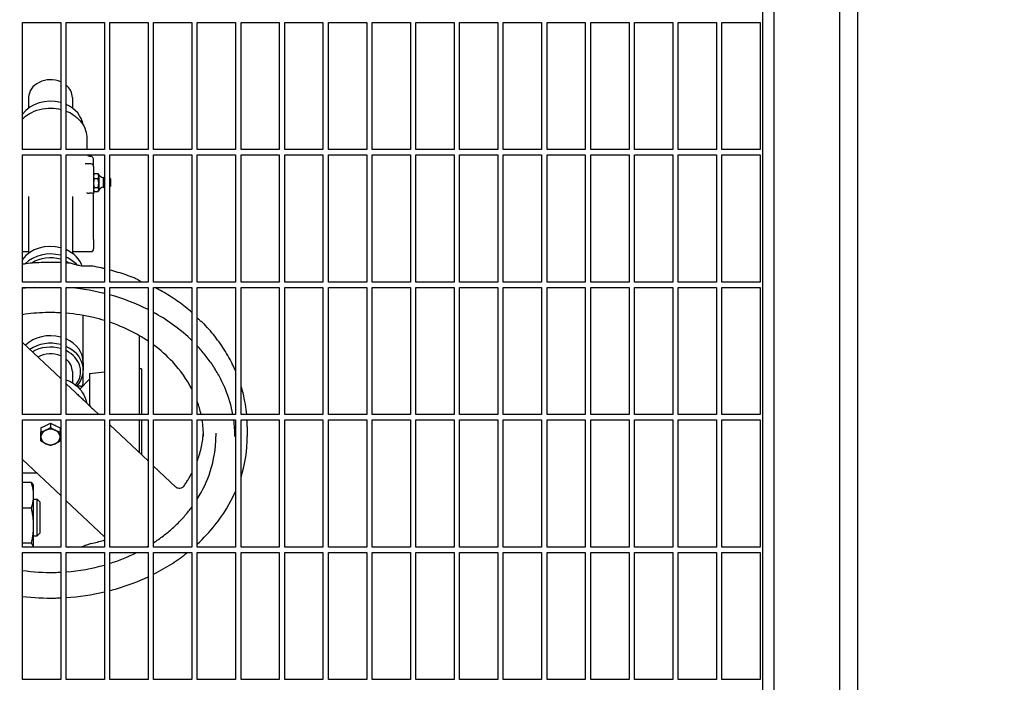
# Model space of a CAD drawing. Header units: inches. Extents: x 24 to 1128, y -94 to 748.
# Tile 541 of 546: x 719 to 742, y 574 to 589. Entities that reach past the tile are written whole.
import ezdxf

# ---------------------------------------------------------------- set-up
doc = ezdxf.new("R2010")
doc.units = ezdxf.units.IN
doc.header["$LTSCALE"] = 32
doc.header["$MEASUREMENT"] = 0
doc.layers.add('Dimension (ANSI)', color=7, linetype='Continuous', lineweight=25)
doc.layers.add('Visible (ANSI)', color=7, linetype='Continuous', lineweight=30)
doc.styles.add('Note Text (ANSI)', font='tahoma.ttf')
doc.dimstyles.new('Architectural (ANSI)', dxfattribs={"dimscale": 32, "dimtxt": 0.125, "dimasz": 0.098425, "dimexe": 0.125, "dimexo": 0.0625, "dimgap": 0.031496, "dimtad": 0, "dimtih": 1, "dimtoh": 1, "dimdec": 4, "dimrnd": 1e-08, "dimzin": 3, "dimdsep": 46, "dimlunit": 4, "dimtxsty": 'Note Text (ANSI)', "dimcen": 0.09, "dimdle": 0.393701, "dimclrd": 256, "dimclre": 256, "dimclrt": 256, "dimadec": 0, "dimazin": 3, "dimtfac": 0.96, "dimtofl": 0, "dimtmove": 0, "dimatfit": 3, "dimfxl": 1, "dimfrac": 2, "dimtolj": 1, "dimtzin": 12, "dimlwd": -1, "dimlwe": -1, "dimarcsym": 0})

# ---------------------------------------------------------------- blocks, each defined once
blk = doc.blocks.new('*D17')
at = {"layer": 'Defpoints', "color": 0, "transparency": 16777216}
for p in [(692.915, 606.059), (692.915, 480.059), (781.117, 480.059)]:
    blk.add_point(p, dxfattribs=at)
at = {"layer": 'Dimension (ANSI)', "transparency": 16777216}
for p, q in [((694.915, 606.059), (785.117, 606.059)), ((781.117, 602.909), (781.117, 543.149)), ((781.117, 483.209), (781.117, 536.969)), ((694.915, 480.059), (785.117, 480.059))]:
    blk.add_line(p, q, dxfattribs=at)
for points in [[(780.592, 602.909), (781.642, 602.909), (781.117, 606.059)], [(780.592, 483.209), (781.642, 483.209), (781.117, 480.059)]]:
    blk.add_solid(points, dxfattribs=at)
at = {"layer": 'Dimension (ANSI)', "transparency": 16777216, "insert": (774.385, 542.141), "char_height": 4, "attachment_point": 1, "style": 'Note Text (ANSI)'}
blk.add_mtext('\\A1;10\'-6"', dxfattribs=at)

msp = doc.modelspace()

# ---------------------------------------------------------------- linework, layer by layer
at = {"layer": 'Visible (ANSI)'}
for p, q in [((736.24529, 601.13891), (736.24529, 534.13891)), ((737.74529, 601.13891), (737.74529, 534.88891)), ((738.16529, 534.88891), (738.16529, 601.13891)), ((735.99529, 535.52867), (735.99529, 600.88891)), ((719.05779, 586.32641), (719.05779, 589.23266)), ((719.05779, 589.23266), (719.93279, 589.23266)), ((719.93279, 589.23266), (719.93279, 586.32641)), ((720.05779, 586.32641), (720.05779, 589.23266)), ((720.05779, 589.23266), (720.93279, 589.23266)), ((720.93279, 589.23266), (720.93279, 586.32641)), ((721.05779, 586.32641), (721.05779, 589.23266)), ((721.05779, 589.23266), (721.93279, 589.23266)), ((721.93279, 589.23266), (721.93279, 586.32641)), ((722.05779, 586.32641), (722.05779, 589.23266)), ((722.05779, 589.23266), (722.93279, 589.23266)), ((722.93279, 589.23266), (722.93279, 586.32641)), ((723.05779, 586.32641), (723.05779, 589.23266)), ((723.05779, 589.23266), (723.93279, 589.23266)), ((723.93279, 589.23266), (723.93279, 586.32641)), ((724.05779, 586.32641), (724.05779, 589.23266)), ((724.05779, 589.23266), (724.93279, 589.23266)), ((724.93279, 589.23266), (724.93279, 586.32641)), ((725.05779, 586.32641), (725.05779, 589.23266)), ((725.05779, 589.23266), (725.93279, 589.23266)), ((725.93279, 589.23266), (725.93279, 586.32641)), ((726.05779, 586.32641), (726.05779, 589.23266)), ((726.05779, 589.23266), (726.93279, 589.23266)), ((726.93279, 589.23266), (726.93279, 586.32641)), ((727.05779, 586.32641), (727.05779, 589.23266)), ((727.05779, 589.23266), (727.93279, 589.23266)), ((727.93279, 589.23266), (727.93279, 586.32641)), ((728.05779, 586.32641), (728.05779, 589.23266)), ((728.05779, 589.23266), (728.93279, 589.23266)), ((728.93279, 589.23266), (728.93279, 586.32641)), ((729.05779, 586.32641), (729.05779, 589.23266)), ((729.05779, 589.23266), (729.93279, 589.23266)), ((729.93279, 589.23266), (729.93279, 586.32641)), ((730.05779, 586.32641), (730.05779, 589.23266)), ((730.05779, 589.23266), (730.93279, 589.23266)), ((730.93279, 589.23266), (730.93279, 586.32641)), ((731.05779, 586.32641), (731.05779, 589.23266)), ((731.05779, 589.23266), (731.93279, 589.23266)), ((731.93279, 589.23266), (731.93279, 586.32641)), ((732.05779, 586.32641), (732.05779, 589.23266)), ((732.05779, 589.23266), (732.93279, 589.23266)), ((732.93279, 589.23266), (732.93279, 586.32641)), ((733.05779, 586.32641), (733.05779, 589.23266)), ((733.05779, 589.23266), (733.93279, 589.23266)), ((733.93279, 589.23266), (733.93279, 586.32641)), ((734.05779, 586.32641), (734.05779, 589.23266)), ((734.05779, 589.23266), (734.93279, 589.23266)), ((734.93279, 589.23266), (734.93279, 586.32641)), ((735.05779, 586.32641), (735.05779, 589.23266)), ((735.05779, 589.23266), (735.93279, 589.23266)), ((735.93279, 589.23266), (735.93279, 586.32641)), ((719.20029, 587.51286), (719.20029, 587.27458)), ((720.20029, 587.51286), (720.20029, 587.27458)), ((720.53204, 586.5815), (720.53204, 586.32641)), ((719.93279, 586.32641), (719.05779, 586.32641)), ((720.93279, 586.32641), (720.05779, 586.32641)), ((721.93279, 586.32641), (721.05779, 586.32641)), ((722.93279, 586.32641), (722.05779, 586.32641)), ((723.93279, 586.32641), (723.05779, 586.32641)), ((724.93279, 586.32641), (724.05779, 586.32641)), ((725.93279, 586.32641), (725.05779, 586.32641)), ((726.93279, 586.32641), (726.05779, 586.32641)), ((727.93279, 586.32641), (727.05779, 586.32641)), ((728.93279, 586.32641), (728.05779, 586.32641)), ((729.93279, 586.32641), (729.05779, 586.32641)), ((730.93279, 586.32641), (730.05779, 586.32641)), ((731.93279, 586.32641), (731.05779, 586.32641)), ((732.93279, 586.32641), (732.05779, 586.32641)), ((733.93279, 586.32641), (733.05779, 586.32641)), ((734.93279, 586.32641), (734.05779, 586.32641)), ((735.93279, 586.32641), (735.05779, 586.32641)), ((719.05779, 583.29516), (719.05779, 586.20141)), ((719.05779, 586.20141), (719.93279, 586.20141)), ((719.93279, 586.20141), (719.93279, 583.29516)), ((720.05779, 583.29516), (720.05779, 586.20141)), ((720.05779, 586.20141), (720.93279, 586.20141)), ((720.59454, 586.16993), (720.62254, 586.16993)), ((720.68504, 585.93458), (720.68504, 586.08281)), ((720.93279, 586.20141), (720.93279, 583.29516)), ((721.05779, 583.29516), (721.05779, 586.20141)), ((721.05779, 586.20141), (721.93279, 586.20141)), ((721.93279, 586.20141), (721.93279, 583.29516)), ((722.05779, 583.29516), (722.05779, 586.20141)), ((722.05779, 586.20141), (722.93279, 586.20141)), ((722.93279, 586.20141), (722.93279, 583.29516)), ((723.05779, 583.29516), (723.05779, 586.20141)), ((723.05779, 586.20141), (723.93279, 586.20141)), ((723.93279, 586.20141), (723.93279, 583.29516)), ((724.05779, 583.29516), (724.05779, 586.20141)), ((724.05779, 586.20141), (724.93279, 586.20141)), ((724.93279, 586.20141), (724.93279, 583.29516)), ((725.05779, 583.29516), (725.05779, 586.20141)), ((725.05779, 586.20141), (725.93279, 586.20141)), ((725.93279, 586.20141), (725.93279, 583.29516)), ((726.05779, 583.29516), (726.05779, 586.20141)), ((726.05779, 586.20141), (726.93279, 586.20141)), ((726.93279, 586.20141), (726.93279, 583.29516)), ((727.05779, 583.29516), (727.05779, 586.20141)), ((727.05779, 586.20141), (727.93279, 586.20141)), ((727.93279, 586.20141), (727.93279, 583.29516)), ((728.05779, 583.29516), (728.05779, 586.20141)), ((728.05779, 586.20141), (728.93279, 586.20141)), ((728.93279, 586.20141), (728.93279, 583.29516)), ((729.05779, 583.29516), (729.05779, 586.20141)), ((729.05779, 586.20141), (729.93279, 586.20141)), ((729.93279, 586.20141), (729.93279, 583.29516)), ((730.05779, 583.29516), (730.05779, 586.20141)), ((730.05779, 586.20141), (730.93279, 586.20141)), ((730.93279, 586.20141), (730.93279, 583.29516)), ((731.05779, 583.29516), (731.05779, 586.20141)), ((731.05779, 586.20141), (731.93279, 586.20141)), ((731.93279, 586.20141), (731.93279, 583.29516)), ((732.05779, 583.29516), (732.05779, 586.20141)), ((732.05779, 586.20141), (732.93279, 586.20141)), ((732.93279, 586.20141), (732.93279, 583.29516)), ((733.05779, 583.29516), (733.05779, 586.20141)), ((733.05779, 586.20141), (733.93279, 586.20141)), ((733.93279, 586.20141), (733.93279, 583.29516)), ((734.05779, 583.29516), (734.05779, 586.20141)), ((734.05779, 586.20141), (734.93279, 586.20141)), ((734.93279, 586.20141), (734.93279, 583.29516)), ((735.05779, 583.29516), (735.05779, 586.20141)), ((735.05779, 586.20141), (735.93279, 586.20141)), ((735.93279, 586.20141), (735.93279, 583.29516)), ((720.62254, 585.99708), (720.50112, 585.99708)), ((720.68504, 585.93458), (720.68504, 585.31481)), ((720.68504, 585.74925), (720.69595, 585.76814)), ((720.70087, 585.77599), (720.78733, 585.77599)), ((720.70087, 585.65971), (720.78733, 585.65971)), ((720.80315, 585.74925), (720.79224, 585.76814)), ((720.80315, 585.74925), (720.80315, 585.71785)), ((720.80315, 585.71785), (720.80315, 585.55776)), ((720.90446, 585.67641), (720.90446, 585.46775)), ((721.06674, 585.6629), (721.05779, 585.66774)), ((721.07087, 585.65597), (721.07087, 585.48819)), ((720.68504, 585.39492), (720.69595, 585.37602)), ((720.70087, 585.45581), (720.78733, 585.45581)), ((720.70087, 585.36818), (720.78733, 585.36818)), ((720.80315, 585.39492), (720.79224, 585.37602)), ((720.80315, 585.55776), (720.80315, 585.41199)), ((720.80315, 585.41199), (720.80315, 585.39492)), ((721.06674, 585.48127), (721.05779, 585.47642)), ((719.20029, 585.25438), (719.20029, 583.95319)), ((720.20029, 585.25438), (720.20029, 583.95319)), ((720.62254, 585.32659), (720.59454, 585.32659)), ((720.68504, 585.23947), (720.68504, 585.31481)), ((720.68504, 584.27012), (720.68504, 585.23947)), ((720.68504, 584.27012), (720.68504, 584.05365)), ((719.05779, 583.99115), (719.20029, 583.99115)), ((720.20029, 583.99115), (720.62254, 583.99115)), ((719.93279, 583.29516), (719.05779, 583.29516)), ((719.05779, 580.26391), (719.05779, 583.17016)), ((719.05779, 583.17016), (719.93279, 583.17016)), ((719.93279, 583.17016), (719.93279, 580.26391)), ((720.93279, 583.29516), (720.05779, 583.29516)), ((720.05779, 580.26391), (720.05779, 583.17016)), ((720.05779, 583.17016), (720.93279, 583.17016)), ((720.93279, 583.17016), (720.93279, 580.26391)), ((721.93279, 583.29516), (721.05779, 583.29516)), ((721.05779, 580.26391), (721.05779, 583.17016)), ((721.05779, 583.17016), (721.93279, 583.17016)), ((721.93279, 583.17016), (721.93279, 580.26391)), ((722.93279, 583.29516), (722.05779, 583.29516)), ((722.05779, 580.26391), (722.05779, 583.17016)), ((722.05779, 583.17016), (722.93279, 583.17016)), ((722.93279, 583.17016), (722.93279, 580.26391)), ((723.93279, 583.29516), (723.05779, 583.29516)), ((723.05779, 580.26391), (723.05779, 583.17016)), ((723.05779, 583.17016), (723.93279, 583.17016)), ((723.93279, 583.17016), (723.93279, 580.26391)), ((724.93279, 583.29516), (724.05779, 583.29516)), ((724.05779, 580.26391), (724.05779, 583.17016)), ((724.05779, 583.17016), (724.93279, 583.17016)), ((724.93279, 583.17016), (724.93279, 580.26391)), ((725.93279, 583.29516), (725.05779, 583.29516)), ((725.05779, 580.26391), (725.05779, 583.17016)), ((725.05779, 583.17016), (725.93279, 583.17016)), ((725.93279, 583.17016), (725.93279, 580.26391)), ((726.93279, 583.29516), (726.05779, 583.29516)), ((726.05779, 580.26391), (726.05779, 583.17016)), ((726.05779, 583.17016), (726.93279, 583.17016)), ((726.93279, 583.17016), (726.93279, 580.26391)), ((727.93279, 583.29516), (727.05779, 583.29516)), ((727.05779, 580.26391), (727.05779, 583.17016)), ((727.05779, 583.17016), (727.93279, 583.17016)), ((727.93279, 583.17016), (727.93279, 580.26391)), ((728.93279, 583.29516), (728.05779, 583.29516)), ((728.05779, 580.26391), (728.05779, 583.17016)), ((728.05779, 583.17016), (728.93279, 583.17016)), ((728.93279, 583.17016), (728.93279, 580.26391)), ((729.93279, 583.29516), (729.05779, 583.29516)), ((729.05779, 580.26391), (729.05779, 583.17016)), ((729.05779, 583.17016), (729.93279, 583.17016)), ((729.93279, 583.17016), (729.93279, 580.26391)), ((730.93279, 583.29516), (730.05779, 583.29516)), ((730.05779, 580.26391), (730.05779, 583.17016)), ((730.05779, 583.17016), (730.93279, 583.17016)), ((730.93279, 583.17016), (730.93279, 580.26391)), ((731.93279, 583.29516), (731.05779, 583.29516)), ((731.05779, 580.26391), (731.05779, 583.17016)), ((731.05779, 583.17016), (731.93279, 583.17016)), ((731.93279, 583.17016), (731.93279, 580.26391)), ((732.93279, 583.29516), (732.05779, 583.29516)), ((732.05779, 580.26391), (732.05779, 583.17016)), ((732.05779, 583.17016), (732.93279, 583.17016)), ((732.93279, 583.17016), (732.93279, 580.26391)), ((733.93279, 583.29516), (733.05779, 583.29516)), ((733.05779, 580.26391), (733.05779, 583.17016)), ((733.05779, 583.17016), (733.93279, 583.17016)), ((733.93279, 583.17016), (733.93279, 580.26391)), ((734.93279, 583.29516), (734.05779, 583.29516)), ((734.05779, 580.26391), (734.05779, 583.17016)), ((734.05779, 583.17016), (734.93279, 583.17016)), ((734.93279, 583.17016), (734.93279, 580.26391)), ((735.93279, 583.29516), (735.05779, 583.29516)), ((735.05779, 580.26391), (735.05779, 583.17016)), ((735.05779, 583.17016), (735.93279, 583.17016)), ((735.93279, 583.17016), (735.93279, 580.26391)), ((720.45029, 582.09411), (720.45029, 582.5302)), ((720.45029, 581.45493), (720.45029, 582.09411)), ((721.72529, 582.07298), (721.72529, 580.26391)), ((719.05779, 581.91071), (719.93279, 581.08615)), ((720.45029, 581.45493), (720.45029, 581.28164)), ((721.78529, 581.31141), (721.72529, 581.31141)), ((721.78529, 581.31141), (721.78529, 580.26391)), ((720.20029, 581.24554), (720.20029, 580.98828)), ((720.45029, 580.97171), (720.45029, 581.28164)), ((720.59529, 581.19975), (720.93279, 581.24119)), ((720.59529, 581.19975), (720.59529, 580.46328)), ((720.05779, 580.96835), (720.26166, 580.77623)), ((720.38779, 580.90921), (720.30612, 580.90921)), ((720.36966, 580.84578), (720.59529, 581.07141)), ((719.93279, 580.26391), (719.05779, 580.26391)), ((720.93279, 580.26391), (720.05779, 580.26391)), ((720.68036, 580.38168), (720.80533, 580.26391)), ((721.93279, 580.26391), (721.05779, 580.26391)), ((722.93279, 580.26391), (722.05779, 580.26391)), ((723.93279, 580.26391), (723.05779, 580.26391)), ((724.93279, 580.26391), (724.05779, 580.26391)), ((725.93279, 580.26391), (725.05779, 580.26391)), ((726.93279, 580.26391), (726.05779, 580.26391)), ((727.93279, 580.26391), (727.05779, 580.26391)), ((728.93279, 580.26391), (728.05779, 580.26391)), ((729.93279, 580.26391), (729.05779, 580.26391)), ((730.93279, 580.26391), (730.05779, 580.26391)), ((731.93279, 580.26391), (731.05779, 580.26391)), ((732.93279, 580.26391), (732.05779, 580.26391)), ((733.93279, 580.26391), (733.05779, 580.26391)), ((734.93279, 580.26391), (734.05779, 580.26391)), ((735.93279, 580.26391), (735.05779, 580.26391)), ((719.05779, 577.23266), (719.05779, 580.13891)), ((719.05779, 580.13891), (719.93279, 580.13891)), ((719.48129, 579.96243), (719.59079, 580.01403)), ((719.48129, 579.96243), (719.48129, 579.86513)), ((719.59079, 580.01403), (719.70029, 580.06564)), ((719.70029, 580.06564), (719.80979, 580.01403)), ((719.70029, 580.06564), (719.70029, 579.96834)), ((719.80979, 580.01403), (719.91929, 579.96243)), ((719.91929, 579.96243), (719.91929, 579.86513)), ((719.93279, 580.13891), (719.93279, 577.23266)), ((720.05779, 577.23266), (720.05779, 580.13891)), ((720.05779, 580.13891), (720.93279, 580.13891)), ((720.93279, 580.13891), (720.93279, 577.23266)), ((721.05779, 577.23266), (721.05779, 580.13891)), ((721.05779, 580.13891), (721.93279, 580.13891)), ((721.05779, 580.026), (721.93279, 579.20144)), ((721.72529, 580.13891), (721.72529, 579.39697)), ((721.78529, 580.13891), (721.78529, 579.34043)), ((721.93279, 580.13891), (721.93279, 577.23266)), ((722.05779, 577.23266), (722.05779, 580.13891)), ((722.05779, 580.13891), (722.93279, 580.13891)), ((722.93279, 580.13891), (722.93279, 577.23266)), ((723.05779, 577.23266), (723.05779, 580.13891)), ((723.05779, 580.13891), (723.93279, 580.13891)), ((723.93279, 580.13891), (723.93279, 577.23266)), ((724.05779, 577.23266), (724.05779, 580.13891)), ((724.05779, 580.13891), (724.93279, 580.13891)), ((724.20029, 579.97867), (724.20029, 579.76205)), ((724.93279, 580.13891), (724.93279, 577.23266)), ((725.05779, 577.23266), (725.05779, 580.13891)), ((725.05779, 580.13891), (725.93279, 580.13891)), ((725.93279, 580.13891), (725.93279, 577.23266)), ((726.05779, 577.23266), (726.05779, 580.13891)), ((726.05779, 580.13891), (726.93279, 580.13891)), ((726.93279, 580.13891), (726.93279, 577.23266)), ((727.05779, 577.23266), (727.05779, 580.13891)), ((727.05779, 580.13891), (727.93279, 580.13891)), ((727.93279, 580.13891), (727.93279, 577.23266)), ((728.05779, 577.23266), (728.05779, 580.13891)), ((728.05779, 580.13891), (728.93279, 580.13891)), ((728.93279, 580.13891), (728.93279, 577.23266)), ((729.05779, 577.23266), (729.05779, 580.13891)), ((729.05779, 580.13891), (729.93279, 580.13891)), ((729.93279, 580.13891), (729.93279, 577.23266)), ((730.05779, 577.23266), (730.05779, 580.13891)), ((730.05779, 580.13891), (730.93279, 580.13891)), ((730.93279, 580.13891), (730.93279, 577.23266)), ((731.05779, 577.23266), (731.05779, 580.13891)), ((731.05779, 580.13891), (731.93279, 580.13891)), ((731.93279, 580.13891), (731.93279, 577.23266)), ((732.05779, 577.23266), (732.05779, 580.13891)), ((732.05779, 580.13891), (732.93279, 580.13891)), ((732.93279, 580.13891), (732.93279, 577.23266)), ((733.05779, 577.23266), (733.05779, 580.13891)), ((733.05779, 580.13891), (733.93279, 580.13891)), ((733.93279, 580.13891), (733.93279, 577.23266)), ((734.05779, 577.23266), (734.05779, 580.13891)), ((734.05779, 580.13891), (734.93279, 580.13891)), ((734.93279, 580.13891), (734.93279, 577.23266)), ((735.05779, 577.23266), (735.05779, 580.13891)), ((735.05779, 580.13891), (735.93279, 580.13891)), ((735.93279, 580.13891), (735.93279, 577.23266)), ((723.48154, 579.83426), (723.48154, 579.76205)), ((719.05779, 579.23526), (719.93279, 578.4107)), ((722.05779, 579.08364), (722.56491, 578.60576)), ((719.39084, 578.92141), (719.05779, 578.92141)), ((719.26242, 578.70759), (719.05779, 578.70759)), ((719.31429, 578.62465), (719.30246, 578.65002)), ((719.31429, 578.41406), (719.31429, 578.62465)), ((719.31429, 577.71956), (719.31429, 578.41406)), ((719.31429, 578.32565), (719.39279, 578.32565)), ((719.39279, 577.48565), (719.39279, 578.32565)), ((719.45529, 578.26315), (719.39279, 578.32565)), ((719.45529, 578.26315), (719.45529, 577.54815)), ((720.05779, 578.29291), (720.93279, 577.46835)), ((719.26242, 578.12053), (719.05779, 578.12053)), ((719.31429, 577.23266), (719.31429, 577.71956)), ((719.31429, 577.48565), (719.39279, 577.48565)), ((719.45529, 577.54815), (719.39279, 577.48565)), ((719.26242, 577.31859), (719.05779, 577.31859)), ((719.93279, 577.23266), (719.05779, 577.23266)), ((719.05779, 574.20141), (719.05779, 577.10766)), ((719.05779, 577.10766), (719.93279, 577.10766)), ((719.93279, 577.10766), (719.93279, 574.20141)), ((720.93279, 577.23266), (720.05779, 577.23266)), ((720.05779, 574.20141), (720.05779, 577.10766)), ((720.05779, 577.10766), (720.93279, 577.10766)), ((720.93279, 577.10766), (720.93279, 574.20141)), ((721.93279, 577.23266), (721.05779, 577.23266)), ((721.05779, 574.20141), (721.05779, 577.10766)), ((721.05779, 577.10766), (721.93279, 577.10766)), ((721.93279, 577.10766), (721.93279, 574.20141)), ((722.93279, 577.23266), (722.05779, 577.23266)), ((722.05779, 574.20141), (722.05779, 577.10766)), ((722.05779, 577.10766), (722.93279, 577.10766)), ((722.93279, 577.10766), (722.93279, 574.20141)), ((723.93279, 577.23266), (723.05779, 577.23266)), ((723.05779, 574.20141), (723.05779, 577.10766)), ((723.05779, 577.10766), (723.93279, 577.10766)), ((723.93279, 577.10766), (723.93279, 574.20141)), ((724.93279, 577.23266), (724.05779, 577.23266)), ((724.05779, 574.20141), (724.05779, 577.10766)), ((724.05779, 577.10766), (724.93279, 577.10766)), ((724.93279, 577.10766), (724.93279, 574.20141)), ((725.93279, 577.23266), (725.05779, 577.23266)), ((725.05779, 574.20141), (725.05779, 577.10766)), ((725.05779, 577.10766), (725.93279, 577.10766)), ((725.93279, 577.10766), (725.93279, 574.20141)), ((726.93279, 577.23266), (726.05779, 577.23266)), ((726.05779, 574.20141), (726.05779, 577.10766)), ((726.05779, 577.10766), (726.93279, 577.10766)), ((726.93279, 577.10766), (726.93279, 574.20141)), ((727.93279, 577.23266), (727.05779, 577.23266)), ((727.05779, 574.20141), (727.05779, 577.10766)), ((727.05779, 577.10766), (727.93279, 577.10766)), ((727.93279, 577.10766), (727.93279, 574.20141)), ((728.93279, 577.23266), (728.05779, 577.23266)), ((728.05779, 574.20141), (728.05779, 577.10766)), ((728.05779, 577.10766), (728.93279, 577.10766)), ((728.93279, 577.10766), (728.93279, 574.20141)), ((729.93279, 577.23266), (729.05779, 577.23266)), ((729.05779, 574.20141), (729.05779, 577.10766)), ((729.05779, 577.10766), (729.93279, 577.10766)), ((729.93279, 577.10766), (729.93279, 574.20141)), ((730.93279, 577.23266), (730.05779, 577.23266)), ((730.05779, 574.20141), (730.05779, 577.10766)), ((730.05779, 577.10766), (730.93279, 577.10766)), ((730.93279, 577.10766), (730.93279, 574.20141)), ((731.93279, 577.23266), (731.05779, 577.23266)), ((731.05779, 574.20141), (731.05779, 577.10766)), ((731.05779, 577.10766), (731.93279, 577.10766)), ((731.93279, 577.10766), (731.93279, 574.20141)), ((732.93279, 577.23266), (732.05779, 577.23266)), ((732.05779, 574.20141), (732.05779, 577.10766)), ((732.05779, 577.10766), (732.93279, 577.10766)), ((732.93279, 577.10766), (732.93279, 574.20141)), ((733.93279, 577.23266), (733.05779, 577.23266)), ((733.05779, 574.20141), (733.05779, 577.10766)), ((733.05779, 577.10766), (733.93279, 577.10766)), ((733.93279, 577.10766), (733.93279, 574.20141)), ((734.93279, 577.23266), (734.05779, 577.23266)), ((734.05779, 574.20141), (734.05779, 577.10766)), ((734.05779, 577.10766), (734.93279, 577.10766)), ((734.93279, 577.10766), (734.93279, 574.20141)), ((735.93279, 577.23266), (735.05779, 577.23266)), ((735.05779, 574.20141), (735.05779, 577.10766)), ((735.05779, 577.10766), (735.93279, 577.10766)), ((735.93279, 577.10766), (735.93279, 574.20141)), ((719.93279, 574.20141), (719.05779, 574.20141)), ((720.93279, 574.20141), (720.05779, 574.20141)), ((721.93279, 574.20141), (721.05779, 574.20141)), ((722.93279, 574.20141), (722.05779, 574.20141)), ((723.93279, 574.20141), (723.05779, 574.20141)), ((724.93279, 574.20141), (724.05779, 574.20141)), ((725.93279, 574.20141), (725.05779, 574.20141)), ((726.93279, 574.20141), (726.05779, 574.20141)), ((727.93279, 574.20141), (727.05779, 574.20141)), ((728.93279, 574.20141), (728.05779, 574.20141)), ((729.93279, 574.20141), (729.05779, 574.20141)), ((730.93279, 574.20141), (730.05779, 574.20141)), ((731.93279, 574.20141), (731.05779, 574.20141)), ((732.93279, 574.20141), (732.05779, 574.20141)), ((733.93279, 574.20141), (733.05779, 574.20141)), ((734.93279, 574.20141), (734.05779, 574.20141)), ((735.93279, 574.20141), (735.05779, 574.20141))]:
    msp.add_line(p, q, dxfattribs=at)
for centre, radius, start, end in [((720.62254, 585.93458), 0.0625, 0, 90), ((720.9868, 585.89782), 0.23622, 218.972956, 249.600796), ((720.97854, 585.57208), 0.12795, 110.948009, 125.37459), ((721.06299, 585.65597), 0.00787, 0, 61.587176), ((720.9868, 585.24634), 0.23622, 110.399204, 141.027044), ((720.97854, 585.57208), 0.12795, 234.62541, 249.051991), ((721.06299, 585.48819), 0.00787, 298.412824, 0), ((720.62254, 584.05365), 0.0625, 270, 0), ((720.38779, 580.97171), 0.0625, 270, 0)]:
    msp.add_arc(centre, radius, start, end, dxfattribs=at)
for centre, major_axis, ratio, start_param, end_param in [((719.70029, 587.51286), (-0.5, 0), 0.81629631, 4.22875437, 6.28318531), ((719.70029, 587.51286), (0.5, 0), 0.81629631, 0, 0.77417222), ((719.70029, 586.81825), (0.75, 0), 0.81629631, 1.25560329, 2.59956934), ((719.70029, 586.81825), (0.75, 0), 0.81629631, 0.11569775, 1.07393735), ((720.59454, 586.20603), (0.0625, 0), 0.57763339, 4.67739357, 4.71238898), ((720.62254, 586.08281), (0, 0.08712), 0.71739629, 4.71238898, 6.28318531), ((719.70029, 583.49686), (0.75, 0), 0.81629631, 1.25560329, 2.59956934), ((719.70029, 583.49686), (0.75, 0), 0.81629631, 0.26793491, 1.07393735), ((719.70029, 583.32357), (-0.75, 0), 0.81629631, 4.39719595, 5.59560676), ((719.70029, 583.28747), (0.6875, 0), 0.81629631, 1.22581212, 2.2421592), ((719.70029, 583.32357), (-0.75, 0), 0.81629631, 3.76347739, 4.21553001), ((719.70029, 583.28747), (0.6875, 0), 0.81629631, 0.89936809, 1.02394538), ((719.70029, 581.45493), (0.75, 0), 0.81629631, 1.25560329, 2.44540838), ((719.70029, 581.45493), (0.75, 0), 0.81629631, 0, 1.07393735), ((719.70029, 581.28164), (-0.75, 0), 0.81629631, 4.39719595, 5.40098144), ((719.70029, 581.24554), (0.6875, 0), 0.81629631, 1.22581212, 2.21492057), ((719.70029, 581.28164), (0.75, 0), 0.81629631, 5.63969395, 7.35712266), ((719.70029, 581.24554), (-0.5, 0), 0.81629631, 4.22875437, 5.33030002), ((719.70029, 581.24554), (0.6875, 0), 0.81629631, 5.69940158, 7.30713068), ((719.70029, 581.24554), (0.5, 0), 0.81629631, 0, 0.77417222), ((719.70029, 579.85922), (0.219, 0), 0.81629631, 2.08970109, 2.09908911), ((719.70029, 579.85922), (0.219, 0), 0.81629631, 1.04250354, 1.05189156), ((719.70029, 579.75062), (-0.219, 0), 0.81629631, 5.23598776, 6.28318531), ((719.70029, 579.75062), (-0.219, 0), 0.81629631, 0, 1.04719755), ((719.70029, 579.75062), (-0.219, 0), 0.81629631, 4.1887902, 5.23598776), ((719.70029, 579.75062), (0.219, 0), 0.81629631, 0, 1.04719755), ((719.70029, 579.75062), (0.219, 0), 0.81629631, 5.23598776, 6.28318531), ((719.70029, 579.75062), (0.219, 0), 0.81629631, 4.1887902, 5.23598776)]:
    msp.add_ellipse(centre, major_axis=major_axis, ratio=ratio, start_param=start_param, end_param=end_param, dxfattribs=at)
for points, knots in [([(719.05779, 587.02037), (719.10374, 587.06675), (719.15681, 587.10788), (719.28769, 587.18578), (719.36839, 587.219), (719.53851, 587.26282), (719.62796, 587.27329), (719.79002, 587.27057), (719.8627, 587.26138), (719.93279, 587.24448)], [5.39248194, 5.39248194, 5.39248194, 5.39248194, 5.65319368, 5.65319368, 5.97749697, 5.97749697, 6.30372966, 6.30372966, 6.57031776, 6.57031776, 6.57031776, 6.57031776]), ([(720.05779, 587.20507), (720.11312, 587.18326), (720.16564, 587.15631), (720.28428, 587.07906), (720.34586, 587.02366), (720.44412, 586.89954), (720.48115, 586.83104), (720.5226, 586.70134), (720.53204, 586.64143), (720.53204, 586.5815)], [6.73315305, 6.73315305, 6.73315305, 6.73315305, 6.9564619, 6.9564619, 7.28030969, 7.28030969, 7.59878118, 7.59878118, 7.85398163, 7.85398163, 7.85398163, 7.85398163]), ([(720.59235, 586.16995), (720.58651, 586.17007), (720.58083, 586.17133), (720.56921, 586.17615), (720.56359, 586.17995), (720.55333, 586.18942), (720.54882, 586.1952), (720.54508, 586.20141)], [-0.293634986, -0.293634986, -0.293634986, -0.293634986, -0.248683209, -0.248683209, -0.196637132, -0.196637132, -0.140583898, -0.140583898, -0.140583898, -0.140583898]), ([(720.53001, 585.34026), (720.53001, 585.34024), (720.53002, 585.34022), (720.53078, 585.33721), (720.53409, 585.33454), (720.54396, 585.33085), (720.54938, 585.32954), (720.56111, 585.3278), (720.56678, 585.32723), (720.57845, 585.32659), (720.58411, 585.32646), (720.59078, 585.32654), (720.59157, 585.32655), (720.59235, 585.32657)], [-0.290201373, -0.290201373, -0.290201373, -0.290201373, -0.289475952, -0.289475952, -0.184412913, -0.184412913, -0.110285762, -0.110285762, -0.056535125, -0.056535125, -0.01158385, -0.01158385, -0.005559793, -0.005559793, -0.005559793, -0.005559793]), ([(720.68504, 585.31481), (720.68504, 585.31482), (720.68504, 585.31483), (720.68502, 585.31568), (720.68396, 585.31671), (720.67962, 585.31888), (720.67648, 585.32004), (720.66798, 585.32228), (720.6627, 585.32337), (720.65128, 585.32501), (720.6457, 585.32562), (720.6341, 585.32639), (720.62839, 585.32659), (720.62254, 585.32659)], [-0.000858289, -0.000858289, -0.000858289, -0.000858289, 0, 0, 0.077760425, 0.077760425, 0.1495995, 0.1495995, 0.217375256, 0.217375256, 0.268513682, 0.268513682, 0.313545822, 0.313545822, 0.313545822, 0.313545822]), ([(719.93279, 583.73884), (719.93093, 583.73892), (719.92906, 583.739), (719.86141, 583.74185), (719.79555, 583.74341), (719.66381, 583.74413), (719.59793, 583.74328), (719.46628, 583.73918), (719.40051, 583.73592), (719.26918, 583.72701), (719.20363, 583.72135), (719.13825, 583.71449)], [3.94578256, 3.94578256, 3.94578256, 3.94578256, 3.947053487, 3.947053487, 3.991881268, 3.991881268, 4.03670905, 4.03670905, 4.081536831, 4.081536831, 4.126364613, 4.126364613, 4.126364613, 4.126364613]), ([(720.66685, 583.65632), (720.64952, 583.6595), (720.63626, 583.6598), (720.58999, 583.65984), (720.56156, 583.65652), (720.50267, 583.65459), (720.47569, 583.65476), (720.42434, 583.65845), (720.40044, 583.6614), (720.35264, 583.6698), (720.3288, 583.67522), (720.27962, 583.68822), (720.25443, 583.69596), (720.19692, 583.7133), (720.16604, 583.72388), (720.1243, 583.72717)], [4.62422043, 4.62422043, 4.62422043, 4.62422043, 4.74547926, 4.74547926, 5.08397278, 5.08397278, 5.34220598, 5.34220598, 5.55926123, 5.55926123, 5.77383155, 5.77383155, 6.0088897, 6.0088897, 6.31668802, 6.31668802, 6.31668802, 6.31668802]), ([(720.93279, 583.60043), (720.90903, 583.60608), (720.88522, 583.61155), (720.79686, 583.63122), (720.73201, 583.64438), (720.66685, 583.65632)], [3.7155321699, 3.7155321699, 3.7155321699, 3.7155321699, 3.7323105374, 3.7323105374, 3.7776529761, 3.7776529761, 3.7776529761, 3.7776529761]), ([(721.61397, 583.38771), (721.55335, 583.41147), (721.49212, 583.43408), (721.36857, 583.47699), (721.30626, 583.49728), (721.18201, 583.5351), (721.12011, 583.55268), (721.05779, 583.56912)], [3.550940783, 3.550940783, 3.550940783, 3.550940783, 3.596283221, 3.596283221, 3.64162566, 3.64162566, 3.685991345, 3.685991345, 3.685991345, 3.685991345]), ([(721.78246, 583.29516), (721.76897, 583.30303), (721.75535, 583.31121), (721.71368, 583.33632), (721.68549, 583.35361), (721.64183, 583.37579), (721.62837, 583.38207), (721.61397, 583.38771)], [5.604605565, 5.604605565, 5.604605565, 5.604605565, 5.731894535, 5.731894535, 5.989527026, 5.989527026, 6.099556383, 6.099556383, 6.099556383, 6.099556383]), ([(720.93279, 583.03342), (720.91925, 583.03678), (720.90569, 583.04008), (720.62196, 583.10792), (720.34371, 583.15049), (720.06299, 583.17016)], [3.703623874, 3.703623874, 3.703623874, 3.703623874, 3.713641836, 3.713641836, 3.912932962, 3.912932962, 3.912932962, 3.912932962]), ([(722.90246, 582.627), (722.85265, 582.66915), (722.8017, 582.71027), (722.69766, 582.79037), (722.64456, 582.82935), (722.53633, 582.90509), (722.48119, 582.94186), (722.36903, 583.01311), (722.31199, 583.04761), (722.20064, 583.11167), (722.14645, 583.14142), (722.09156, 583.17016)], [3.195054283, 3.195054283, 3.195054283, 3.195054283, 3.242438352, 3.242438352, 3.289822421, 3.289822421, 3.337206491, 3.337206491, 3.38459056, 3.38459056, 3.428298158, 3.428298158, 3.428298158, 3.428298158]), ([(719.93279, 582.58986), (719.81634, 582.59615), (719.69949, 582.59771), (719.4067, 582.58973), (719.231, 582.57413), (719.05779, 582.54789)], [3.932503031, 3.932503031, 3.932503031, 3.932503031, 4.031890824, 4.031890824, 4.181979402, 4.181979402, 4.181979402, 4.181979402]), ([(720.93279, 582.41434), (720.85161, 582.4391), (720.76927, 582.46143), (720.48102, 582.53003), (720.27043, 582.56358), (720.05779, 582.58128)], [3.640911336, 3.640911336, 3.640911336, 3.640911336, 3.71485103, 3.71485103, 3.896890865, 3.896890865, 3.896890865, 3.896890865]), ([(722.93279, 581.95925), (722.6918, 582.19232), (722.41183, 582.39962), (722.08775, 582.5818), (722.0728, 582.59008), (722.05779, 582.59829)], [3.128781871, 3.128781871, 3.128781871, 3.128781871, 3.395498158, 3.395498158, 3.408332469, 3.408332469, 3.408332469, 3.408332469]), ([(723.21159, 582.33669), (723.2038, 582.34481), (723.19763, 582.35005), (723.17591, 582.36821), (723.1619, 582.37843), (723.12879, 582.40525), (723.11034, 582.42109), (723.08, 582.44958), (723.06908, 582.46024), (723.05779, 582.47159)], [8.208180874, 8.208180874, 8.208180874, 8.208180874, 8.300617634, 8.300617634, 8.557944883, 8.557944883, 8.815272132, 8.815272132, 8.951843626, 8.951843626, 8.951843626, 8.951843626]), ([(721.93279, 581.94399), (721.85473, 581.99638), (721.77382, 582.04605), (721.49238, 582.20371), (721.28002, 582.29815), (721.05779, 582.37397)], [3.310438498, 3.310438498, 3.310438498, 3.310438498, 3.397098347, 3.397098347, 3.602671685, 3.602671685, 3.602671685, 3.602671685]), ([(723.83122, 581.47492), (723.79914, 581.53712), (723.76509, 581.59851), (723.69321, 581.71949), (723.65537, 581.77907), (723.57606, 581.89629), (723.53457, 581.95391), (723.44811, 582.06705), (723.40313, 582.12257), (723.30982, 582.23135), (723.2615, 582.28461), (723.21159, 582.33669)], [2.826263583, 2.826263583, 2.826263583, 2.826263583, 2.879345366, 2.879345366, 2.93242715, 2.93242715, 2.985508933, 2.985508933, 3.038590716, 3.038590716, 3.0916725, 3.0916725, 3.0916725, 3.0916725]), ([(722.93279, 580.84786), (722.82021, 581.06734), (722.67309, 581.27582), (722.36521, 581.60675), (722.21845, 581.73736), (722.05779, 581.85598)], [2.824283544, 2.824283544, 2.824283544, 2.824283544, 3.077263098, 3.077263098, 3.263223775, 3.263223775, 3.263223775, 3.263223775]), ([(723.87332, 580.26391), (723.83714, 580.46141), (723.77954, 580.65648), (723.66564, 580.93251), (723.62576, 581.0177), (723.53712, 581.18641), (723.48826, 581.26989), (723.3823, 581.43344), (723.32522, 581.51351), (723.20398, 581.6687), (723.13992, 581.74388), (723.06743, 581.82206), (723.06262, 581.82722), (723.05779, 581.83237)], [2.576183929, 2.576183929, 2.576183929, 2.576183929, 2.752642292, 2.752642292, 2.832906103, 2.832906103, 2.91419068, 2.91419068, 2.995445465, 2.995445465, 3.075614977, 3.075614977, 3.081291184, 3.081291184, 3.081291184, 3.081291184]), ([(723.93279, 581.26011), (723.92801, 581.27113), (723.92298, 581.28204), (723.91197, 581.30568), (723.90599, 581.31839), (723.89332, 581.34543), (723.88663, 581.35978), (723.87244, 581.39015), (723.86495, 581.40617), (723.84896, 581.4396), (723.84047, 581.45699), (723.83122, 581.47492)], [4.998423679, 4.998423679, 4.998423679, 4.998423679, 5.130377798, 5.130377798, 5.269708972, 5.269708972, 5.409040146, 5.409040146, 5.54837132, 5.54837132, 5.687702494, 5.687702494, 5.687702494, 5.687702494]), ([(720.05779, 581.06036), (720.11318, 581.03834), (720.1659, 581.01108), (720.2858, 580.93232), (720.34853, 580.87535), (720.44795, 580.74759), (720.48539, 580.67729), (720.51612, 580.57888), (720.52216, 580.55433), (720.52665, 580.52954)], [2.737857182, 2.737857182, 2.737857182, 2.737857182, 2.962264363, 2.962264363, 3.289487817, 3.289487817, 3.605843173, 3.605843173, 3.708701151, 3.708701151, 3.708701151, 3.708701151]), ([(724.18742, 580.26391), (724.18026, 580.34308), (724.17013, 580.42204), (724.14267, 580.58692), (724.12474, 580.67277), (724.08957, 580.8125), (724.07439, 580.86681), (724.05779, 580.92076)], [2.501393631, 2.501393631, 2.501393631, 2.501393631, 2.56285297, 2.56285297, 2.630403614, 2.630403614, 2.673734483, 2.673734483, 2.673734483, 2.673734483]), ([(720.26166, 580.77623), (720.28878, 580.75068), (720.3163, 580.72541), (720.37199, 580.67435), (720.40017, 580.64855), (720.4568, 580.59594), (720.48523, 580.56915), (720.54182, 580.51506), (720.56998, 580.48779), (720.62568, 580.43387), (720.65324, 580.40723), (720.68036, 580.38168)], [0, 0, 0, 0, 0.32492552, 0.32492552, 0.64985103, 0.64985103, 0.97477655, 0.97477655, 1.29970206, 1.29970206, 1.62462758, 1.62462758, 1.62462758, 1.62462758]), ([(723.05779, 579.20077), (723.07416, 579.24457), (723.08913, 579.28861), (723.11895, 579.38593), (723.13318, 579.43929), (723.15759, 579.54643), (723.16775, 579.60021), (723.18402, 579.70803), (723.19012, 579.76208), (723.19559, 579.83475), (723.19674, 579.85331), (723.19766, 579.87188)], [2.131583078, 2.131583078, 2.131583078, 2.131583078, 2.182652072, 2.182652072, 2.243926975, 2.243926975, 2.305201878, 2.305201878, 2.36647678, 2.36647678, 2.387488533, 2.387488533, 2.387488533, 2.387488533]), ([(723.05779, 578.33088), (723.18356, 578.53059), (723.28311, 578.74196), (723.43839, 579.22097), (723.48154, 579.49149), (723.48154, 579.76205)], [8.236087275, 8.236087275, 8.236087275, 8.236087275, 8.452250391, 8.452250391, 8.71093699, 8.71093699, 8.71093699, 8.71093699]), ([(722.74319, 578.61659), (722.76152, 578.64205), (722.77931, 578.66771), (722.81382, 578.71939), (722.83054, 578.74541), (722.86288, 578.79778), (722.87851, 578.82414), (722.9071, 578.87439), (722.92016, 578.89826), (722.93279, 578.92224)], [1.896501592, 1.896501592, 1.896501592, 1.896501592, 1.928666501, 1.928666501, 1.960831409, 1.960831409, 1.992996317, 1.992996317, 2.02180541, 2.02180541, 2.02180541, 2.02180541]), ([(722.74319, 578.61659), (722.74307, 578.61643), (722.7426, 578.61576), (722.74036, 578.61298), (722.7388, 578.61108), (722.7338, 578.6059), (722.73083, 578.60295), (722.72138, 578.59526), (722.7149, 578.59036), (722.69431, 578.58007), (722.68017, 578.57448), (722.64769, 578.57149), (722.63222, 578.5724), (722.60424, 578.58002), (722.59188, 578.58578), (722.57527, 578.59673), (722.5697, 578.60124), (722.56491, 578.60576)], [0.583561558, 0.583561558, 0.583561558, 0.583561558, 0.625631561, 0.625631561, 0.662067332, 0.662067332, 0.691210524, 0.691210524, 0.720856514, 0.720856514, 0.748831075, 0.748831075, 0.767800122, 0.767800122, 0.783960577, 0.783960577, 0.793911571, 0.793911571, 0.793911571, 0.793911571]), ([(723.05779, 577.30014), (723.20455, 577.43519), (723.33934, 577.57924), (723.65395, 577.97238), (723.8129, 578.23309), (723.93279, 578.50591)], [7.985307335, 7.985307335, 7.985307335, 7.985307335, 8.132282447, 8.132282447, 8.366516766, 8.366516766, 8.366516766, 8.366516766]), ([(722.05779, 577.33017), (722.13508, 577.38082), (722.20999, 577.43399), (722.35544, 577.54574), (722.42593, 577.60437), (722.56104, 577.72611), (722.62568, 577.78921), (722.74792, 577.91869), (722.8056, 577.98501), (722.88498, 578.08433), (722.90923, 578.11589), (722.93279, 578.14781)], [7.816613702, 7.816613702, 7.816613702, 7.816613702, 7.895232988, 7.895232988, 7.974804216, 7.974804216, 8.05433712, 8.05433712, 8.132839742, 8.132839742, 8.168772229, 8.168772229, 8.168772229, 8.168772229]), ([(720.63109, 577.31371), (720.59807, 577.30647), (720.57306, 577.29577), (720.5127, 577.27125), (720.47869, 577.25718), (720.42624, 577.24093), (720.40854, 577.2363), (720.39094, 577.23266)], [4.65966842, 4.65966842, 4.65966842, 4.65966842, 4.90519312, 4.90519312, 5.238140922, 5.238140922, 5.408455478, 5.408455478, 5.408455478, 5.408455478]), ([(720.63109, 577.31371), (720.67865, 577.32414), (720.7259, 577.33536), (720.81974, 577.35938), (720.86633, 577.37216), (720.91929, 577.3877), (720.92604, 577.3897), (720.93279, 577.39172)], [1.1194388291, 1.1194388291, 1.1194388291, 1.1194388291, 1.1607260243, 1.1607260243, 1.2020132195, 1.2020132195, 1.2080571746, 1.2080571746, 1.2080571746, 1.2080571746]), ([(722.05779, 576.61309), (722.20657, 576.6882), (722.35009, 576.77047), (722.60752, 576.93719), (722.7229, 577.02009), (722.8329, 577.10766)], [7.694008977, 7.694008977, 7.694008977, 7.694008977, 7.810813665, 7.810813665, 7.913059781, 7.913059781, 7.913059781, 7.913059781]), ([(719.05779, 576.69763), (719.30125, 576.66315), (719.54876, 576.64834), (719.84141, 576.65441), (719.88713, 576.65604), (719.93279, 576.65835)], [6.968364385, 6.968364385, 6.968364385, 6.968364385, 7.1655227, 7.1655227, 7.202042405, 7.202042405, 7.202042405, 7.202042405]), ([(721.05779, 576.23777), (721.11541, 576.25273), (721.17267, 576.26865), (721.47259, 576.35758), (721.70817, 576.44691), (721.93279, 576.55225)], [7.448090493, 7.448090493, 7.448090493, 7.448090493, 7.488564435, 7.488564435, 7.661609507, 7.661609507, 7.661609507, 7.661609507]), ([(719.05779, 576.10359), (719.30891, 576.07386), (719.56305, 576.06161), (719.85538, 576.06781), (719.8941, 576.06905), (719.93279, 576.07069)], [6.996144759, 6.996144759, 6.996144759, 6.996144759, 7.166132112, 7.166132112, 7.192095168, 7.192095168, 7.192095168, 7.192095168])]:
    msp.add_open_spline(points, degree=3, knots=knots, dxfattribs=at)
for points in [[(720.50112, 585.99708), (720.49689, 585.99708), (720.49442, 585.99833), (720.49442, 585.99833)], [(720.59454, 585.32659), (720.59381, 585.32659), (720.59308, 585.32658), (720.59235, 585.32657)], [(719.13825, 583.71449), (719.10732, 583.71124), (719.0823, 583.70384), (719.05779, 583.69621)], [(720.1243, 583.72717), (720.10214, 583.72892), (720.07997, 583.73053), (720.05779, 583.732)], [(719.33759, 583.17016), (719.24398, 583.1636), (719.15064, 583.1545), (719.05779, 583.14289)], [(721.93279, 582.66407), (721.65853, 582.80288), (721.36427, 582.91614), (721.05779, 583.00069)], [(722.93279, 582.59978), (722.92305, 582.60899), (722.91296, 582.6181), (722.90246, 582.627)], [(719.91314, 581.10467), (719.91971, 581.10321), (719.92626, 581.10169), (719.93279, 581.10011)], [(723.14488, 580.26391), (723.12253, 580.36432), (723.09345, 580.4638), (723.05779, 580.56182)], [(723.20029, 579.76205), (723.20029, 579.88802), (723.18989, 580.01399), (723.16915, 580.13891)], [(723.91904, 579.76205), (723.91904, 579.88791), (723.91045, 580.01378), (723.89332, 580.13891)], [(724.20029, 579.97867), (724.20029, 580.0321), (724.19894, 580.08553), (724.19623, 580.13891)], [(724.05779, 578.83866), (724.15221, 579.13962), (724.20029, 579.45081), (724.20029, 579.76205)], [(721.90078, 577.23266), (721.91149, 577.23896), (721.92216, 577.2453), (721.93279, 577.25169)], [(720.11042, 577.23266), (720.1139, 577.23299), (720.11739, 577.23332), (720.12088, 577.23365)], [(720.17214, 577.23266), (720.15834, 577.23416), (720.14362, 577.23584), (720.12088, 577.23365)], [(721.05779, 576.85952), (721.27059, 576.92676), (721.47609, 577.00989), (721.67094, 577.10766)], [(720.05779, 576.66638), (720.35549, 576.6896), (720.64986, 576.74196), (720.93279, 576.82208)], [(720.05779, 576.07743), (720.35366, 576.09677), (720.64721, 576.14021), (720.93279, 576.20695)]]:
    msp.add_open_spline(points, degree=3, dxfattribs=at)
for points, weights in [([(720.70087, 585.77599), (720.68504, 585.74483), (720.68504, 585.71785)], [1, 1.0379548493, 1]), ([(720.68504, 585.71785), (720.68504, 585.69087), (720.70087, 585.65971)], [1, 1.0379548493, 1]), ([(720.70087, 585.65971), (720.68504, 585.60507), (720.68504, 585.55776)], [1, 1.0379548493, 1]), ([(720.69595, 585.76814), (720.69817, 585.77198), (720.70087, 585.77599)], [1.01047419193, 1.00627429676, 1]), ([(720.80315, 585.71785), (720.80315, 585.74483), (720.78733, 585.77599)], [1, 1.0379548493, 1]), ([(720.78733, 585.77599), (720.79003, 585.77198), (720.79224, 585.76814)], [1, 1.00627429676, 1.01047419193]), ([(720.78733, 585.65971), (720.80315, 585.69087), (720.80315, 585.71785)], [1, 1.0379548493, 1]), ([(720.80315, 585.55776), (720.80315, 585.60507), (720.78733, 585.65971)], [1, 1.0379548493, 1]), ([(720.68504, 585.55776), (720.68504, 585.51044), (720.70087, 585.45581)], [1, 1.0379548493, 1]), ([(720.70087, 585.45581), (720.68504, 585.43233), (720.68504, 585.41199)], [1, 1.0379548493, 1]), ([(720.68504, 585.41199), (720.68504, 585.39166), (720.70087, 585.36818)], [1, 1.0379548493, 1]), ([(720.78733, 585.45581), (720.80315, 585.51044), (720.80315, 585.55776)], [1, 1.0379548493, 1]), ([(720.80315, 585.41199), (720.80315, 585.43233), (720.78733, 585.45581)], [1, 1.0379548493, 1]), ([(720.78733, 585.36818), (720.80315, 585.39166), (720.80315, 585.41199)], [1, 1.0379548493, 1]), ([(719.59079, 579.90544), (719.64161, 579.92939), (719.70029, 579.96834)], [1, 1.0379548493, 1]), ([(719.70029, 579.96834), (719.75897, 579.92939), (719.80979, 579.90544)], [1, 1.0379548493, 1]), ([(719.48129, 579.86513), (719.53997, 579.88149), (719.59079, 579.90544)], [1, 1.0379548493, 1]), ([(719.48129, 579.75062), (719.48129, 579.79852), (719.48129, 579.86513)], [1, 1.0379548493, 1]), ([(719.48129, 579.65871), (719.48129, 579.70272), (719.48129, 579.75062)], [1, 1.0379548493, 1]), ([(719.80979, 579.90544), (719.86061, 579.88149), (719.91929, 579.86513)], [1, 1.0379548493, 1]), ([(719.91929, 579.86513), (719.91929, 579.79852), (719.91929, 579.75062)], [1, 1.0379548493, 1]), ([(719.91929, 579.75062), (719.91929, 579.70272), (719.91929, 579.65871)], [1, 1.0379548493, 1]), ([(719.59079, 579.5958), (719.53997, 579.61975), (719.48129, 579.65871)], [1, 1.0379548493, 1]), ([(719.70029, 579.55549), (719.64161, 579.57185), (719.59079, 579.5958)], [1, 1.0379548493, 1]), ([(719.80979, 579.5958), (719.75897, 579.57185), (719.70029, 579.55549)], [1, 1.0379548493, 1]), ([(719.91929, 579.65871), (719.86061, 579.61975), (719.80979, 579.5958)], [1, 1.0379548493, 1]), ([(719.26242, 578.70759), (719.28977, 578.67723), (719.30246, 578.65002)], [1, 1.01965956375, 1.01895290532]), ([(719.31429, 578.41406), (719.31429, 578.55029), (719.26242, 578.70759)], [1, 1.0379548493, 1]), ([(719.26242, 578.12053), (719.31429, 578.27783), (719.31429, 578.41406)], [1, 1.0379548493, 1]), ([(719.31429, 577.71956), (719.31429, 577.90565), (719.26242, 578.12053)], [1, 1.0379548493, 1]), ([(719.26242, 577.31859), (719.31429, 577.53347), (719.31429, 577.71956)], [1, 1.0379548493, 1]), ([(719.31206, 577.23266), (719.30378, 577.27268), (719.26242, 577.31859)], [1.01253745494, 1.03003247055, 1])]:
    msp.add_rational_spline(points, weights, degree=2, dxfattribs=at)

# ---------------------------------------------------------------- dimensions: what is measured, and where the dimension line sits
at = {"layer": 'Dimension (ANSI)'}
dim = msp.add_linear_dim(base=(781.11714, 480.05891), p1=(692.91529, 606.05891), p2=(692.91529, 480.05891), angle=90, dimstyle='Architectural (ANSI)', override={"dimgap": 0.031496, "dimdec": 4, "dimlfac": 1, "dimtol": 0, "dimlim": 0, "dimtp": 0, "dimtm": 0, "dimtdec": 2, "dimatfit": 1}, dxfattribs=at)
dim.commit()
dim.dimension.update_dxf_attribs({"geometry": '*D17', "text_midpoint": (781.11714, 540.05891), "dimtype": 160})

doc.saveas('drawing.dxf')
